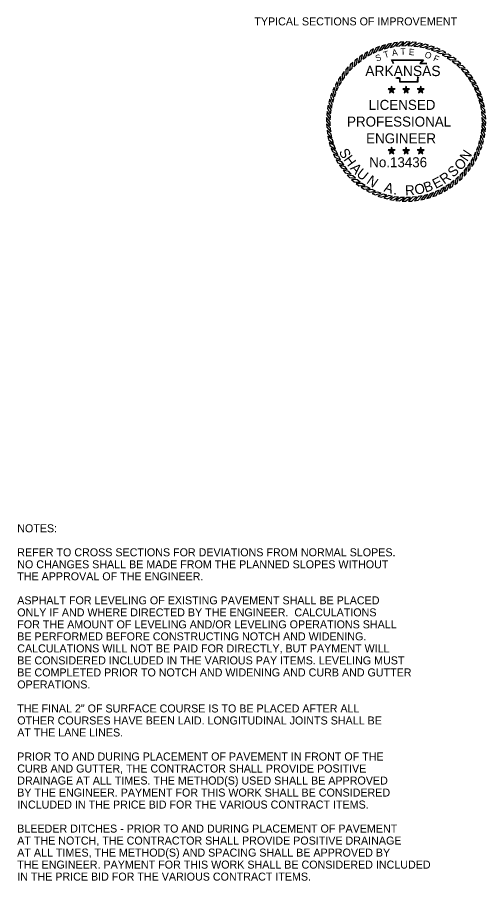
# Model space of a CAD drawing. Extents: x 1001270 to 1003428, y 1840152 to 1842912.
# Drawn here: x 1001393.4 to 1001428.5, y 1841440.2 to 1841504.9 of the extents above; entities that cross this region are included whole.
import ezdxf

# ---------------------------------------------------------------- set-up
doc = ezdxf.new("R2010")
doc.units = 0
for name, color, linetype in [('1', 7, 'Continuous'), ('19', 7, 'Continuous'), ('G-ANNO-SYMB', 7, 'Continuous')]:
    doc.layers.add(name, color=color, linetype=linetype)

msp = doc.modelspace()

# ---------------------------------------------------------------- linework, layer by layer
at = {"layer": 'G-ANNO-SYMB'}
for points in [[(1001421.88, 1841503.027), (1001421.625, 1841502.994), (1001421.314, 1841502.659), (1001421.586, 1841502.711)], [(1001422.347, 1841503.059), (1001422.091, 1841503.046), (1001421.754, 1841502.737), (1001422.029, 1841502.767)], [(1001422.816, 1841503.053), (1001422.559, 1841503.061), (1001422.199, 1841502.779), (1001422.476, 1841502.788)], [(1001423.282, 1841503.012), (1001423.027, 1841503.039), (1001422.646, 1841502.787), (1001422.923, 1841502.774)], [(1001423.744, 1841502.934), (1001423.492, 1841502.981), (1001423.092, 1841502.759), (1001423.367, 1841502.725)], [(1001419.658, 1841502.331), (1001419.436, 1841502.203), (1001419.276, 1841501.775), (1001419.507, 1841501.927)], [(1001420.078, 1841502.539), (1001419.846, 1841502.429), (1001419.653, 1841502.015), (1001419.896, 1841502.149)], [(1001420.513, 1841502.714), (1001420.273, 1841502.623), (1001420.048, 1841502.225), (1001420.3, 1841502.339)], [(1001420.96, 1841502.854), (1001420.714, 1841502.782), (1001420.458, 1841502.403), (1001420.719, 1841502.496)], [(1001421.416, 1841502.958), (1001421.165, 1841502.906), (1001420.881, 1841502.548), (1001421.148, 1841502.621)], [(1001424.198, 1841502.819), (1001423.951, 1841502.886), (1001423.535, 1841502.697), (1001423.806, 1841502.641)], [(1001424.642, 1841502.67), (1001424.401, 1841502.756), (1001423.971, 1841502.6), (1001424.237, 1841502.522)], [(1001425.073, 1841502.486), (1001424.839, 1841502.591), (1001424.398, 1841502.469), (1001424.658, 1841502.371)], [(1001425.488, 1841502.269), (1001425.263, 1841502.392), (1001424.814, 1841502.304), (1001425.065, 1841502.187)], [(1001418.874, 1841501.819), (1001418.675, 1841501.658), (1001418.584, 1841501.21), (1001418.789, 1841501.397)], [(1001419.256, 1841502.091), (1001419.045, 1841501.946), (1001418.919, 1841501.506), (1001419.138, 1841501.676)], [(1001425.885, 1841502.02), (1001425.67, 1841502.16), (1001425.216, 1841502.108), (1001425.457, 1841501.971)], [(1001426.261, 1841501.74), (1001426.058, 1841501.897), (1001425.601, 1841501.881), (1001425.83, 1841501.725)], [(1001418.18, 1841501.191), (1001418.008, 1841501.001), (1001417.988, 1841500.544), (1001418.161, 1841500.761)], [(1001418.515, 1841501.519), (1001418.329, 1841501.343), (1001418.273, 1841500.889), (1001418.462, 1841501.091)], [(1001426.614, 1841501.432), (1001426.424, 1841501.604), (1001425.967, 1841501.624), (1001426.183, 1841501.451)], [(1001426.942, 1841501.098), (1001426.765, 1841501.284), (1001426.312, 1841501.34), (1001426.514, 1841501.15)], [(1001427.242, 1841500.738), (1001427.081, 1841500.938), (1001426.633, 1841501.029), (1001426.82, 1841500.824)], [(1001417.593, 1841500.462), (1001417.453, 1841500.247), (1001417.504, 1841499.793), (1001417.642, 1841500.034)], [(1001417.872, 1841500.838), (1001417.716, 1841500.635), (1001417.732, 1841500.178), (1001417.887, 1841500.407)], [(1001427.513, 1841500.356), (1001427.368, 1841500.568), (1001426.929, 1841500.694), (1001427.099, 1841500.475)], [(1001417.344, 1841500.066), (1001417.221, 1841499.84), (1001417.308, 1841499.391), (1001417.426, 1841499.642)], [(1001421.427, 1841499.471), (1001421.488, 1841499.555), (1001421.427, 1841499.743), (1001421.366, 1841499.555)], [(1001422.518, 1841499.471), (1001422.579, 1841499.555), (1001422.518, 1841499.743), (1001422.456, 1841499.555)], [(1001423.609, 1841499.471), (1001423.67, 1841499.555), (1001423.609, 1841499.743), (1001423.547, 1841499.555)], [(1001427.754, 1841499.954), (1001427.626, 1841500.177), (1001427.198, 1841500.337), (1001427.35, 1841500.105)], [(1001427.962, 1841499.535), (1001427.852, 1841499.766), (1001427.438, 1841499.96), (1001427.571, 1841499.717)], [(1001416.943, 1841499.22), (1001416.857, 1841498.978), (1001417.013, 1841498.548), (1001417.09, 1841498.814)], [(1001417.127, 1841499.65), (1001417.022, 1841499.416), (1001417.144, 1841498.976), (1001417.242, 1841499.235)], [(1001421.427, 1841499.471), (1001421.366, 1841499.555), (1001421.167, 1841499.555), (1001421.328, 1841499.438)], [(1001421.427, 1841499.471), (1001421.328, 1841499.438), (1001421.266, 1841499.25), (1001421.427, 1841499.366)], [(1001421.427, 1841499.471), (1001421.526, 1841499.438), (1001421.686, 1841499.555), (1001421.488, 1841499.555)], [(1001421.427, 1841499.471), (1001421.427, 1841499.366), (1001421.587, 1841499.25), (1001421.526, 1841499.438)], [(1001422.518, 1841499.471), (1001422.456, 1841499.555), (1001422.258, 1841499.555), (1001422.419, 1841499.438)], [(1001422.518, 1841499.471), (1001422.419, 1841499.438), (1001422.357, 1841499.25), (1001422.518, 1841499.366)], [(1001422.518, 1841499.471), (1001422.617, 1841499.438), (1001422.777, 1841499.555), (1001422.579, 1841499.555)], [(1001422.518, 1841499.471), (1001422.518, 1841499.366), (1001422.678, 1841499.25), (1001422.617, 1841499.438)], [(1001423.609, 1841499.471), (1001423.547, 1841499.555), (1001423.349, 1841499.555), (1001423.51, 1841499.438)], [(1001423.609, 1841499.471), (1001423.51, 1841499.438), (1001423.448, 1841499.25), (1001423.609, 1841499.366)], [(1001423.609, 1841499.471), (1001423.708, 1841499.438), (1001423.868, 1841499.555), (1001423.67, 1841499.555)], [(1001423.609, 1841499.471), (1001423.609, 1841499.366), (1001423.769, 1841499.25), (1001423.708, 1841499.438)], [(1001428.137, 1841499.1), (1001428.045, 1841499.34), (1001427.647, 1841499.565), (1001427.761, 1841499.312)], [(1001428.277, 1841498.653), (1001428.204, 1841498.899), (1001427.825, 1841499.155), (1001427.919, 1841498.894)], [(1001416.793, 1841498.776), (1001416.726, 1841498.528), (1001416.916, 1841498.112), (1001416.972, 1841498.383)], [(1001428.381, 1841498.196), (1001428.328, 1841498.447), (1001427.97, 1841498.732), (1001428.044, 1841498.465)], [(1001416.601, 1841497.859), (1001416.574, 1841497.604), (1001416.826, 1841497.223), (1001416.839, 1841497.5)], [(1001416.679, 1841498.321), (1001416.632, 1841498.069), (1001416.854, 1841497.669), (1001416.888, 1841497.944)], [(1001428.449, 1841497.733), (1001428.417, 1841497.987), (1001428.082, 1841498.299), (1001428.134, 1841498.027)], [(1001428.481, 1841497.266), (1001428.468, 1841497.522), (1001428.159, 1841497.859), (1001428.19, 1841497.583)], [(1001416.559, 1841497.393), (1001416.552, 1841497.136), (1001416.833, 1841496.776), (1001416.825, 1841497.053)], [(1001428.476, 1841496.797), (1001428.483, 1841497.054), (1001428.202, 1841497.414), (1001428.211, 1841497.137)], [(1001416.554, 1841496.924), (1001416.567, 1841496.668), (1001416.876, 1841496.331), (1001416.845, 1841496.607)], [(1001428.356, 1841495.869), (1001428.404, 1841496.121), (1001428.182, 1841496.521), (1001428.147, 1841496.246)], [(1001428.434, 1841496.331), (1001428.462, 1841496.586), (1001428.209, 1841496.967), (1001428.196, 1841496.69)], [(1001416.586, 1841496.457), (1001416.619, 1841496.203), (1001416.953, 1841495.891), (1001416.901, 1841496.163)], [(1001416.654, 1841495.994), (1001416.707, 1841495.743), (1001417.065, 1841495.458), (1001416.992, 1841495.725)], [(1001428.242, 1841495.414), (1001428.309, 1841495.662), (1001428.119, 1841496.078), (1001428.063, 1841495.807)], [(1001416.759, 1841495.537), (1001416.831, 1841495.291), (1001417.21, 1841495.035), (1001417.116, 1841495.296)], [(1001427.909, 1841494.54), (1001428.013, 1841494.774), (1001427.891, 1841495.214), (1001427.793, 1841494.955)], [(1001428.092, 1841494.97), (1001428.179, 1841495.212), (1001428.022, 1841495.642), (1001427.945, 1841495.376)], [(1001416.899, 1841495.09), (1001416.99, 1841494.85), (1001417.388, 1841494.625), (1001417.274, 1841494.878)], [(1001417.073, 1841494.655), (1001417.183, 1841494.424), (1001417.598, 1841494.23), (1001417.464, 1841494.473)], [(1001421.427, 1841494.902), (1001421.366, 1841494.987), (1001421.167, 1841494.987), (1001421.328, 1841494.87)], [(1001421.427, 1841494.902), (1001421.328, 1841494.87), (1001421.266, 1841494.682), (1001421.427, 1841494.798)], [(1001421.427, 1841494.902), (1001421.488, 1841494.987), (1001421.427, 1841495.175), (1001421.366, 1841494.987)], [(1001421.427, 1841494.902), (1001421.526, 1841494.87), (1001421.686, 1841494.987), (1001421.488, 1841494.987)], [(1001421.427, 1841494.902), (1001421.427, 1841494.798), (1001421.587, 1841494.682), (1001421.526, 1841494.87)], [(1001422.518, 1841494.902), (1001422.456, 1841494.987), (1001422.258, 1841494.987), (1001422.419, 1841494.87)], [(1001422.518, 1841494.902), (1001422.419, 1841494.87), (1001422.357, 1841494.682), (1001422.518, 1841494.798)], [(1001422.518, 1841494.902), (1001422.579, 1841494.987), (1001422.518, 1841495.175), (1001422.456, 1841494.987)], [(1001422.518, 1841494.902), (1001422.617, 1841494.87), (1001422.777, 1841494.987), (1001422.579, 1841494.987)], [(1001422.518, 1841494.902), (1001422.518, 1841494.798), (1001422.678, 1841494.682), (1001422.617, 1841494.87)], [(1001423.609, 1841494.902), (1001423.547, 1841494.987), (1001423.349, 1841494.987), (1001423.51, 1841494.87)], [(1001423.609, 1841494.902), (1001423.51, 1841494.87), (1001423.448, 1841494.682), (1001423.609, 1841494.798)], [(1001423.609, 1841494.902), (1001423.67, 1841494.987), (1001423.609, 1841495.175), (1001423.547, 1841494.987)], [(1001423.609, 1841494.902), (1001423.708, 1841494.87), (1001423.868, 1841494.987), (1001423.67, 1841494.987)], [(1001423.609, 1841494.902), (1001423.609, 1841494.798), (1001423.769, 1841494.682), (1001423.708, 1841494.87)], [(1001427.691, 1841494.124), (1001427.814, 1841494.35), (1001427.727, 1841494.799), (1001427.609, 1841494.548)], [(1001417.282, 1841494.236), (1001417.409, 1841494.013), (1001417.838, 1841493.853), (1001417.685, 1841494.085)], [(1001427.163, 1841493.352), (1001427.32, 1841493.555), (1001427.304, 1841494.012), (1001427.148, 1841493.783)], [(1001427.442, 1841493.728), (1001427.583, 1841493.943), (1001427.531, 1841494.397), (1001427.394, 1841494.156)], [(1001417.522, 1841493.834), (1001417.667, 1841493.622), (1001418.106, 1841493.496), (1001417.936, 1841493.715)], [(1001417.793, 1841493.452), (1001417.954, 1841493.252), (1001418.402, 1841493.161), (1001418.216, 1841493.366)], [(1001426.52, 1841492.671), (1001426.707, 1841492.847), (1001426.763, 1841493.301), (1001426.573, 1841493.099)], [(1001426.855, 1841492.999), (1001427.027, 1841493.189), (1001427.047, 1841493.646), (1001426.874, 1841493.429)], [(1001418.094, 1841493.092), (1001418.27, 1841492.906), (1001418.724, 1841492.85), (1001418.522, 1841493.04)], [(1001418.421, 1841492.758), (1001418.612, 1841492.585), (1001419.069, 1841492.566), (1001418.852, 1841492.739)], [(1001425.779, 1841492.099), (1001425.991, 1841492.244), (1001426.117, 1841492.684), (1001425.898, 1841492.514)], [(1001426.161, 1841492.371), (1001426.361, 1841492.532), (1001426.452, 1841492.98), (1001426.247, 1841492.793)], [(1001418.774, 1841492.45), (1001418.978, 1841492.293), (1001419.435, 1841492.309), (1001419.205, 1841492.465)], [(1001419.15, 1841492.17), (1001419.365, 1841492.03), (1001419.82, 1841492.082), (1001419.579, 1841492.219)], [(1001419.547, 1841491.921), (1001419.772, 1841491.798), (1001420.221, 1841491.886), (1001419.97, 1841492.003)], [(1001424.957, 1841491.651), (1001425.189, 1841491.761), (1001425.382, 1841492.175), (1001425.14, 1841492.041)], [(1001425.377, 1841491.859), (1001425.599, 1841491.987), (1001425.76, 1841492.415), (1001425.528, 1841492.263)], [(1001419.962, 1841491.704), (1001420.196, 1841491.599), (1001420.637, 1841491.721), (1001420.378, 1841491.819)], [(1001420.393, 1841491.52), (1001420.635, 1841491.434), (1001421.064, 1841491.59), (1001420.798, 1841491.668)], [(1001420.837, 1841491.371), (1001421.085, 1841491.304), (1001421.501, 1841491.493), (1001421.229, 1841491.549)], [(1001421.291, 1841491.256), (1001421.543, 1841491.209), (1001421.943, 1841491.431), (1001421.668, 1841491.465)], [(1001421.753, 1841491.178), (1001422.008, 1841491.151), (1001422.39, 1841491.403), (1001422.113, 1841491.416)], [(1001422.22, 1841491.136), (1001422.476, 1841491.129), (1001422.837, 1841491.411), (1001422.56, 1841491.402)], [(1001422.688, 1841491.131), (1001422.944, 1841491.144), (1001423.282, 1841491.453), (1001423.006, 1841491.423)], [(1001423.156, 1841491.163), (1001423.41, 1841491.196), (1001423.722, 1841491.531), (1001423.45, 1841491.479)], [(1001423.619, 1841491.232), (1001423.87, 1841491.284), (1001424.155, 1841491.642), (1001423.887, 1841491.569)], [(1001424.076, 1841491.336), (1001424.322, 1841491.408), (1001424.577, 1841491.787), (1001424.317, 1841491.694)], [(1001424.523, 1841491.476), (1001424.762, 1841491.567), (1001424.988, 1841491.965), (1001424.735, 1841491.851)]]:
    msp.add_lwpolyline(points, close=True, dxfattribs=at)
for points in [[(1001421.562, 1841501.425), (1001421.423, 1841501.726), (1001423.829, 1841501.728), (1001423.628, 1841501.475), (1001423.792, 1841501.477), (1001423.928, 1841501.479), (1001424.065, 1841501.464)], [(1001421.596, 1841501.441), (1001421.482, 1841501.688), (1001423.75, 1841501.689), (1001423.548, 1841501.436), (1001423.792, 1841501.439), (1001423.926, 1841501.441), (1001424.06, 1841501.426)], [(1001423.45, 1841500.417), (1001423.409, 1841500.383), (1001423.395, 1841500.333), (1001423.382, 1841500.209), (1001423.382, 1841500.042), (1001422.038, 1841500.042), (1001422.038, 1841500.267), (1001422.038, 1841500.317), (1001421.984, 1841500.333), (1001421.793, 1841500.333), (1001421.759, 1841500.385)], [(1001423.426, 1841500.446), (1001423.375, 1841500.405), (1001423.358, 1841500.34), (1001423.344, 1841500.211), (1001423.344, 1841500.08), (1001422.077, 1841500.08), (1001422.077, 1841500.267), (1001422.077, 1841500.345), (1001421.99, 1841500.371), (1001421.813, 1841500.371), (1001421.791, 1841500.406)]]:
    msp.add_lwpolyline(points, dxfattribs=at)

# ---------------------------------------------------------------- texts
at = {"layer": '1'}
msp.add_text('TYPICAL SECTIONS OF IMPROVEMENT', height=0.6, dxfattribs=at).set_placement((1001411.138, 1841504.303))
at = {"layer": '19'}
for s, p in [('NOTES:', (1001393.366, 1841466.324)), ('REFER TO CROSS SECTIONS FOR DEVIATIONS FROM NORMAL SLOPES.', (1001393.366, 1841464.524)), ('NO CHANGES SHALL BE MADE FROM THE PLANNED SLOPES WITHOUT', (1001393.366, 1841463.624)), ('THE APPROVAL OF THE ENGINEER.', (1001393.366, 1841462.724)), ('ASPHALT FOR LEVELING OF EXISTING PAVEMENT SHALL BE PLACED', (1001393.366, 1841460.924)), ('ONLY IF AND WHERE DIRECTED BY THE ENGINEER.  CALCULATIONS', (1001393.366, 1841460.024)), ('FOR THE AMOUNT OF LEVELING AND/OR LEVELING OPERATIONS SHALL', (1001393.366, 1841459.124)), ('BE PERFORMED BEFORE CONSTRUCTING NOTCH AND WIDENING.', (1001393.366, 1841458.224)), ('CALCULATIONS WILL NOT BE PAID FOR DIRECTLY, BUT PAYMENT WILL', (1001393.366, 1841457.324)), ('BE CONSIDERED INCLUDED IN THE VARIOUS PAY ITEMS. LEVELING MUST ', (1001393.366, 1841456.424)), ('BE COMPLETED PRIOR TO NOTCH AND WIDENING AND CURB AND GUTTER', (1001393.366, 1841455.524)), ('OPERATIONS. ', (1001393.366, 1841454.624)), ('THE FINAL 2" OF SURFACE COURSE IS TO BE PLACED AFTER ALL', (1001393.366, 1841452.824)), ('OTHER COURSES HAVE BEEN LAID. LONGITUDINAL JOINTS SHALL BE', (1001393.366, 1841451.924)), ('AT THE LANE LINES.', (1001393.366, 1841451.024)), ('PRIOR TO AND DURING PLACEMENT OF PAVEMENT IN FRONT OF THE', (1001393.366, 1841449.224)), ('CURB AND GUTTER, THE CONTRACTOR SHALL PROVIDE POSITIVE', (1001393.366, 1841448.324)), ('DRAINAGE AT ALL TIMES. THE METHOD(S) USED SHALL BE APPROVED', (1001393.366, 1841447.424)), ('BY THE ENGINEER. PAYMENT FOR THIS WORK SHALL BE CONSIDERED', (1001393.366, 1841446.524)), ('INCLUDED IN THE PRICE BID FOR THE VARIOUS CONTRACT ITEMS.', (1001393.366, 1841445.624)), ('BLEEDER DITCHES - PRIOR TO AND DURING PLACEMENT OF PAVEMENT', (1001393.366, 1841443.824)), ('AT THE NOTCH, THE CONTRACTOR SHALL PROVIDE POSITIVE DRAINAGE', (1001393.366, 1841442.924)), ('AT ALL TIMES, THE METHOD(S) AND SPACING SHALL BE APPROVED BY', (1001393.366, 1841442.024)), ('THE ENGINEER. PAYMENT FOR THIS WORK SHALL BE CONSIDERED INCLUDED', (1001393.366, 1841441.124)), ('IN THE PRICE BID FOR THE VARIOUS CONTRACT ITEMS.', (1001393.366, 1841440.224))]:
    msp.add_text(s, height=0.6, dxfattribs=at).set_placement(p)
at = {"layer": 'G-ANNO-SYMB'}
for s, height, rotation, p in [('T', 0.475, 16.90148, (1001420.912, 1841501.854)), ('A', 0.475, 8.67877, (1001421.489, 1841502.004)), ('T', 0.475, 1.47887, (1001422.102, 1841502.099)), ('E', 0.475, 356.67203, (1001422.709, 1841502.084)), ('O', 0.475, 341.2218, (1001423.862, 1841501.922)), ('S', 0.475, 19.77256, (1001420.309, 1841501.583)), ('F', 0.475, 335.36282, (1001424.501, 1841501.671)), ('ARKANSAS', 0.7747, 360, (1001419.456, 1841500.503)), ('LICENSED', 0.75, 360, (1001419.696, 1841497.974)), ('PROFESSIONAL', 0.75, 360, (1001418.089, 1841496.72)), ('ENGINEER', 0.75, 360, (1001419.518, 1841495.466)), ('S', 0.75, 298.16364, (1001417.45, 1841494.835)), ('H', 0.75, 305.61905, (1001417.792, 1841494.247)), ('N', 0.75, 56.10067, (1001427.092, 1841494.052)), ('No.13436', 0.747, 360, (1001419.754, 1841493.678)), ('O', 0.75, 44.77573, (1001426.571, 1841493.376)), ('A', 0.75, 313.44722, (1001418.268, 1841493.563)), ('U', 0.75, 320.90262, (1001418.735, 1841493.074)), ('R', 0.75, 35.65967, (1001425.366, 1841492.369)), ('S', 0.75, 43.48784, (1001426.055, 1841492.879)), ('N', 0.75, 324.93262, (1001419.491, 1841492.515)), ('B', 0.75, 18.88501, (1001423.974, 1841491.766)), ('E', 0.75, 27.83149, (1001424.732, 1841492.037)), ('A', 0.75, 343.09908, (1001420.799, 1841491.872)), ('R', 0.75, 3.22866, (1001422.455, 1841491.558)), ('O', 0.75, 11.42961, (1001423.223, 1841491.607)), ('.', 0.75, 351.30002, (1001421.536, 1841491.653))]:
    msp.add_text(s, height=height, rotation=rotation, dxfattribs=at).set_placement(p)

doc.saveas('drawing.dxf')
